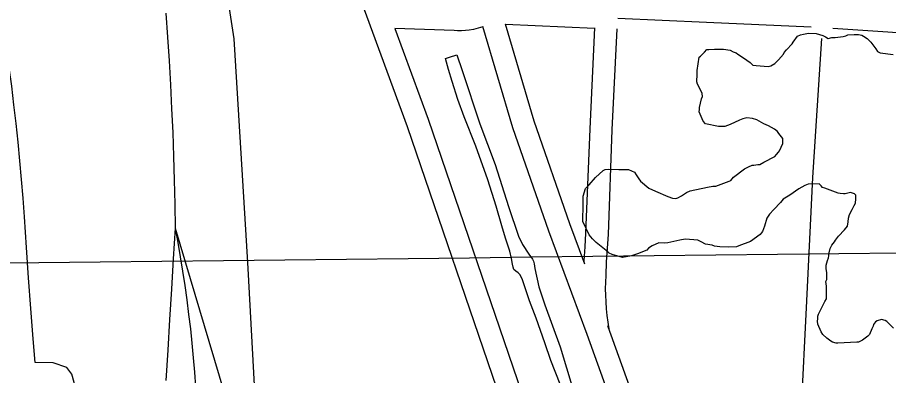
# Model space of a CAD drawing. Extents: x 3677843 to 3715951, y 511991 to 537744.
# Drawn here: x 3691160 to 3692328, y 523417 to 523897 of the extents above; entities that cross this region are included whole.
import ezdxf

# ---------------------------------------------------------------- set-up
doc = ezdxf.new("R2010")
doc.units = 0
for name, color, linetype in [('V-GRID-MAJR', 7, 'Continuous'), ('V-ROAD-CNTR', 7, 'Continuous'), ('V-SITE-VEGE', 7, 'Continuous'), ('V-TOPO-SHOR', 7, 'Continuous')]:
    doc.layers.add(name, color=color, linetype=linetype)

msp = doc.modelspace()

# ---------------------------------------------------------------- linework, layer by layer
at = {"layer": 'V-GRID-MAJR'}
msp.add_spline([(3682033.6, 523465.9), (3687312.3, 523524.6), (3697869.7, 523644.4)], degree=3, dxfattribs=at)
at = {"layer": 'V-ROAD-CNTR'}
msp.add_line((3691814.3, 523887.8), (3691933.5, 523882.4), dxfattribs=at)
for points in [[(3691484.2, 523289.1), (3691469.1, 523568.2), (3691450.8, 523868), (3691434.7, 523973.2), (3691407.5, 524078.1)], [(3691562.4, 524077.8), (3691682.4, 523750.4), (3691807.9, 523383.4), (3691987.7, 522855), (3692028.2, 522735.6), (3692038, 522713.8)], [(3691119.2, 524003.6), (3691124.2, 523978), (3691128.8, 523953.4), (3691133.3, 523928.6), (3691137.5, 523903.9), (3691141.5, 523879.1), (3691145.2, 523854.3), (3691148.8, 523829.4), (3691152.1, 523804.5), (3691155.2, 523779.6), (3691158.1, 523754.6), (3691160.7, 523729.6), (3691163.2, 523704.6), (3691165.4, 523679.6), (3691167.4, 523654.6), (3691169.2, 523629.6), (3691171.9, 523588.6), (3691174.8, 523547.8), (3691177.9, 523506.9), (3691181.1, 523466), (3691183.7, 523434.5)], [(3691359.3, 523902.5), (3691361.5, 523870.5), (3691363.5, 523838.5), (3691365.3, 523806.5)], [(3691964.7, 523895.9), (3692083.6, 523890.3), (3692224, 523884.1)], [(3691784.1, 523884), (3691771.5, 523880.5), (3691765.8, 523879.7), (3691760.5, 523879.2), (3691755.3, 523878.9), (3691750.1, 523879), (3691745.3, 523879.2), (3691666.2, 523881.9)], [(3691666.2, 523881.9), (3691710.7, 523760.5), (3691836.3, 523393.1), (3692016.1, 522864.6), (3692056.2, 522746.6), (3692070.3, 522715), (3692089.5, 522672.8), (3692107.6, 522643.5), (3692132.2, 522618.1), (3692150.1, 522605.9), (3692159.4, 522601.3), (3692160.9, 522600.6)], [(3692107.8, 522960.1), (3692067.2, 523073.4), (3692025.1, 523193.3), (3691977.1, 523324), (3691923.7, 523472), (3691872.3, 523610.2), (3691824.2, 523748.7), (3691784, 523884.4)], [(3691920.7, 523566.2), (3691900.5, 523620.4), (3691852.7, 523757.9), (3691814.3, 523887.8)], [(3691933.6, 523882.9), (3691927.1, 523747.3), (3691921.7, 523607.6), (3691920.5, 523589.4), (3691919.4, 523570.8), (3691919.4, 523569.6)], [(3691963.6, 523881.4), (3691957, 523746), (3691951.7, 523606), (3691950.4, 523587.5), (3691949.4, 523569.3), (3691948.6, 523551.1), (3691948, 523533.3), (3691948.3, 523524.5), (3691948.8, 523515.5), (3691949.4, 523506.4), (3691950.3, 523497.4), (3691951.3, 523488.4), (3691952.6, 523479.3)], [(3692252.8, 523882.5), (3692406.8, 523872.2)], [(3692237.8, 523868.3), (3692225.9, 523682.1), (3692217.7, 523517.2), (3692210, 523364.4), (3692202, 523202.5), (3692193.2, 523045.2), (3692193.2, 523032.6), (3692193, 523020.1), (3692192.5, 523007.5), (3692191.7, 522995), (3692191.7, 522992), (3692191.3, 522989.1), (3692190.8, 522986.2), (3692190, 522983.4), (3692189, 522980.7), (3692187.8, 522978), (3692186.3, 522975.4), (3692184.7, 522973), (3692182.8, 522970.7), (3692180.8, 522968.6), (3692178.7, 522966.6)], [(3691365.3, 523806.5), (3691366.9, 523774.5), (3691368.3, 523742.5), (3691369.4, 523710.5), (3691370.4, 523678.5), (3691371.1, 523646.4), (3691371.6, 523614.4), (3691369, 523573.5), (3691366.5, 523532.7), (3691364.1, 523491.9), (3691361.7, 523451), (3691359.3, 523410.2)], [(3691371.6, 523614.4), (3691375.2, 523595.2), (3691378.5, 523576), (3691381.6, 523556.8), (3691384.5, 523537.5), (3691387.2, 523518.3), (3691389.7, 523498.9), (3691392, 523479.6), (3691394, 523460.2), (3691395.9, 523440.8), (3691397.5, 523421.4), (3691399, 523402)], [(3691371.6, 523614.4), (3691469.4, 523286.2)], [(3692133.8, 522976.4), (3692095.4, 523083.5), (3692053.3, 523203.4), (3692005.2, 523334.3), (3691951.9, 523482.4), (3691951.4, 523483.5)], [(3691208.8, 522554.9), (3691215.5, 522626.4), (3691229.3, 522763.3), (3691237.3, 522858), (3691241.8, 522972.6), (3691243.4, 523094.7), (3691239.9, 523270.3), (3691236.2, 523407.8), (3691233.2, 523418.9), (3691226.3, 523427.6), (3691208.3, 523434), (3691184, 523434.4)]]:
    msp.add_lwpolyline(points, dxfattribs=at)
at = {"layer": 'V-SITE-VEGE'}
for points in [[(3691945.2, 523691.7), (3691948, 523692.8), (3691951.8, 523693.4), (3691966, 523692.9), (3691979.1, 523693), (3691987.3, 523689.3), (3691989.5, 523686), (3691992.8, 523680.6), (3691995, 523677.3), (3692006.5, 523668.2), (3692015.3, 523663.9), (3692031.7, 523656.9), (3692038.3, 523654.8), (3692042.6, 523654.3), (3692045.4, 523654.9), (3692050.2, 523657.6), (3692056.8, 523662), (3692061.6, 523664.3), (3692085.1, 523669.4), (3692092.1, 523670.5), (3692096, 523670.5), (3692113.9, 523677.2), (3692116.1, 523678.3), (3692119.9, 523682.7), (3692134.5, 523693.8), (3692139.9, 523696.5), (3692144.8, 523698.8), (3692147, 523698.8), (3692152.4, 523699.9), (3692155.2, 523699.9), (3692160.6, 523702.7), (3692175.3, 523710.5), (3692177.4, 523713.2), (3692180.1, 523716), (3692181.7, 523718.2), (3692186, 523728), (3692186, 523734.6), (3692180.5, 523741.1), (3692178.8, 523743.8), (3692175, 523747), (3692166.7, 523751.3), (3692160.7, 523754), (3692150.9, 523759.4), (3692145.4, 523761.5), (3692137.8, 523762), (3692132.3, 523760.8), (3692128, 523759.2), (3692115.5, 523753.1), (3692108.4, 523750.8), (3692099.7, 523750.7), (3692082.2, 523754.4), (3692079.4, 523757.7), (3692073.9, 523770.2), (3692074.4, 523773.4), (3692074.4, 523776.2), (3692077, 523787.7), (3692078.1, 523790.9), (3692078, 523794.8), (3692074.1, 523802.4), (3692071.4, 523807.2), (3692070.8, 523810.5), (3692071.3, 523820.9), (3692071.2, 523825.8), (3692073.8, 523843.3), (3692075.4, 523844.9), (3692077.6, 523846.6), (3692080.8, 523850.4), (3692084.1, 523853.7), (3692086.8, 523853.7), (3692094.4, 523854.3), (3692106.4, 523854.4), (3692115.2, 523852.9), (3692119.6, 523850.7), (3692123.4, 523849.1), (3692125.6, 523847.5), (3692133.3, 523842.7), (3692142, 523836.2), (3692145.9, 523832.9), (3692150.3, 523832.4), (3692166.1, 523830.9), (3692169.9, 523832.1), (3692175.3, 523834.8), (3692180.2, 523839.8), (3692186.7, 523847.5), (3692187.8, 523849.7), (3692191, 523853.5), (3692198.6, 523861.2), (3692199.6, 523863.4), (3692205.6, 523871.6), (3692209.4, 523873.3), (3692213.7, 523874.4), (3692220.3, 523875.6), (3692230.6, 523875.1), (3692239.4, 523872.4), (3692243.2, 523870.8), (3692246.5, 523868.7), (3692251.4, 523869.8), (3692256.3, 523869.9), (3692259.6, 523870.4), (3692266.7, 523871), (3692270.5, 523872.2)], [(3692270.5, 523872.2), (3692273.2, 523873.3), (3692281.4, 523873.9), (3692287.4, 523873.9), (3692291.7, 523872.9), (3692293.9, 523871.8), (3692298.9, 523868.6), (3692303.8, 523863.7), (3692310.4, 523854.5), (3692312.6, 523851.2), (3692316.5, 523849.1), (3692334, 523847)], [(3692285.3, 523461.6), (3692259.7, 523460.3), (3692257.5, 523460.2), (3692252.6, 523461.8), (3692250.4, 523462.9), (3692244.9, 523467.2), (3692239.4, 523472.1), (3692237.2, 523475.3), (3692232.8, 523485.7), (3692232.2, 523490), (3692232.7, 523492.8), (3692232.7, 523496.6), (3692233.7, 523499.3), (3692237.5, 523506.4), (3692242.3, 523516.3), (3692244.5, 523519.6), (3692244.3, 523536.5), (3692243.7, 523543), (3692244.8, 523545.8), (3692244.7, 523554.5), (3692244.1, 523560.5), (3692244.1, 523564.9), (3692245.7, 523570.9), (3692247.3, 523574.7), (3692247.8, 523577.4), (3692247.8, 523579.6), (3692249.4, 523587.3), (3692251.5, 523591.6), (3692255.3, 523596), (3692256.4, 523598.2), (3692260.7, 523603.7), (3692268.8, 523612), (3692272.6, 523616.9), (3692273.6, 523622.9), (3692274.1, 523627.8), (3692275.2, 523632.7), (3692278.9, 523639.3), (3692280, 523642.1), (3692281.6, 523644.8), (3692283.2, 523648.1), (3692283.7, 523653.5), (3692283.7, 523658.5), (3692282, 523660.6), (3692276.6, 523662.2), (3692269.5, 523660.5), (3692267.3, 523660.5), (3692262.9, 523661), (3692260.2, 523661.5), (3692242.2, 523667.9), (3692238.9, 523669), (3692237.2, 523671.2), (3692234.5, 523673.9), (3692219.8, 523673.2), (3692215.4, 523671.5), (3692207.3, 523667.1), (3692195.3, 523658.8), (3692186.6, 523653.3), (3692182.9, 523648.9), (3692173.7, 523639.5), (3692168.3, 523633), (3692164.5, 523628), (3692161.3, 523617.1), (3692158.6, 523610), (3692157, 523607.8), (3692155.4, 523606.1), (3692142.4, 523596.7), (3692127.2, 523590.6), (3692123.9, 523589.5), (3692112.5, 523588.9), (3692101.5, 523589.3), (3692094.4, 523590.3), (3692091.2, 523591.4), (3692082.4, 523593), (3692076.4, 523596.2), (3692072, 523598.3), (3692055.6, 523599.8), (3692050.2, 523598.7), (3692048, 523598.1), (3692031.7, 523594.7), (3692026.8, 523594.2), (3692019.7, 523594.6), (3692011, 523590.7), (3692006.1, 523587.4), (3692003.9, 523584.7), (3691991.4, 523580.2), (3691983.3, 523577.4), (3691971.3, 523575.2), (3691957.1, 523578.9), (3691953.2, 523581), (3691951.6, 523582.6), (3691935.7, 523595), (3691930.7, 523599.9), (3691926.3, 523605.3), (3691918, 523623.3), (3691917.9, 523633.6), (3691918.4, 523636.4), (3691918.3, 523657.1), (3691921.4, 523667.5), (3691926.3, 523672.4), (3691935, 523682.3), (3691945.2, 523691.7)], [(3692334.2, 523480.5), (3692325.4, 523489.2), (3692323.3, 523490.8), (3692318.3, 523491.8), (3692312.4, 523490.1), (3692310.2, 523489), (3692307.5, 523485.2), (3692307, 523483), (3692305.3, 523479.7), (3692302.1, 523472.1), (3692300, 523469.9), (3692292.9, 523464.3), (3692287.5, 523461.6), (3692285.3, 523461.6)]]:
    msp.add_lwpolyline(points, dxfattribs=at)
at = {"layer": 'V-TOPO-SHOR'}
for points in [[(3691774.7, 523724.3), (3691759, 523763.7), (3691750.4, 523787), (3691742.8, 523810.7), (3691738, 523827.1), (3691735.3, 523836.8), (3691733.9, 523841.9), (3691739.2, 523843.4), (3691749.1, 523846.5)], [(3691749.1, 523846.5), (3691756.3, 523825.5), (3691780, 523754.3), (3691800.6, 523699.6), (3691818.2, 523643.5), (3691831.5, 523603.5), (3691837.3, 523592.4), (3691845.5, 523579.5), (3691850.3, 523572.8), (3691851.6, 523570.3), (3691852.5, 523566.7), (3691853.8, 523560.3), (3691859.1, 523535.8), (3691867.1, 523511.5), (3691887.4, 523455.2), (3691904.4, 523399.3)], [(3691887.4, 523405.3), (3691875.2, 523437.1), (3691867.1, 523460.6), (3691855.2, 523493.6), (3691846.5, 523517.1), (3691837, 523545.1), (3691833.8, 523551.8), (3691831.2, 523554.5), (3691828.3, 523556.6), (3691825.5, 523559.1), (3691824.4, 523562.2), (3691823.9, 523566.3), (3691822.5, 523573.6), (3691820.2, 523583.7), (3691814.2, 523600.8), (3691809.3, 523617.6), (3691801.8, 523644), (3691790.7, 523679.3), (3691774.7, 523724.3)]]:
    msp.add_lwpolyline(points, dxfattribs=at)

doc.saveas('drawing.dxf')
